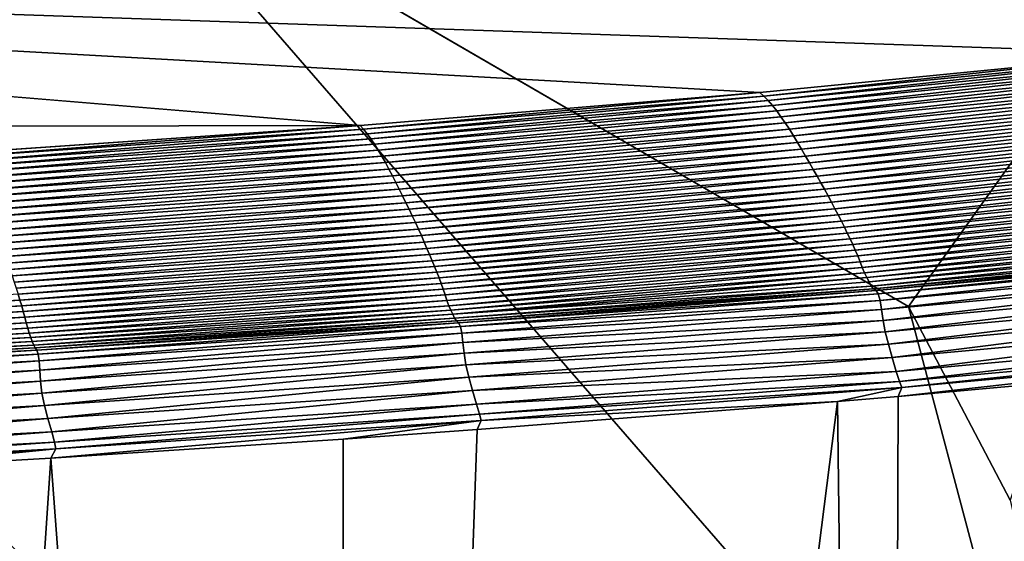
# Model space of a CAD drawing. Extents: x -250 to 250, y -430 to 356.
# Tile 529 of 656: x 228.5 to 230.39, y -363.68 to -362.67. Entities that reach past the tile are written whole.
import ezdxf

# ---------------------------------------------------------------- set-up
doc = ezdxf.new("R2010")
doc.units = 0
doc.header["$LTSCALE"] = 26.699852
for name, color, linetype in [('4540', 7, 'CONTINUOUS'), ('4679', 7, 'CONTINUOUS'), ('4702', 7, 'CONTINUOUS'), ('4710', 7, 'CONTINUOUS'), ('4769', 7, 'CONTINUOUS'), ('4772', 7, 'CONTINUOUS'), ('4773', 7, 'CONTINUOUS'), ('4910', 7, 'CONTINUOUS'), ('5060', 7, 'CONTINUOUS'), ('5064', 7, 'CONTINUOUS'), ('5117', 7, 'CONTINUOUS')]:
    doc.layers.add(name, color=color, linetype=linetype)

msp = doc.modelspace()

# ---------------------------------------------------------------- linework, layer by layer
at = {"layer": '4540', "color": 7, "linetype": 'CONTINUOUS'}
msp.add_3dface([(230.2099, -363.224, -15.128), (224.9981, -360.2, -16), (230.8187, -362.3727, -14.9044), (230.2099, -363.224, -15.128)], dxfattribs=at)
at = {"layer": '4679', "color": 7, "linetype": 'CONTINUOUS'}
msp.add_3dface([(230.2099, -363.224, -15.128), (230.8187, -362.3727, -14.9044), (230.4058, -363.5967, -14.9628), (230.2099, -363.224, -15.128)], dxfattribs=at)
at = {"layer": '4702', "color": 7, "linetype": 'CONTINUOUS'}
for points in [[(225, -358.1, 13.9), (225, -373.8574, 13.9), (234.8285, -373.9284, 9.8298), (225, -358.1, 13.9)], [(238.9, -360.5401, 0), (225, -358.1, 13.9), (238.9, -374.1), (238.9, -360.5401, 0)], [(238.9, -374.1), (225, -358.1, 13.9), (234.8285, -373.9284, 9.8298), (238.9, -374.1)]]:
    msp.add_3dface(points, dxfattribs=at)
at = {"layer": '4710', "color": 7, "linetype": 'CONTINUOUS'}
for points in [[(224.9981, -360.2, -16), (230.2099, -363.224, -15.128), (225, -360.2, -17), (224.9981, -360.2, -16)], [(225, -360.2, -17), (230.2099, -363.224, -15.128), (231, -366.2, -17), (225, -360.2, -17)], [(231, -366.2, -17), (230.2099, -363.224, -15.128), (230.4058, -363.5967, -14.9628), (231, -366.2, -17)]]:
    msp.add_3dface(points, dxfattribs=at)
at = {"layer": '4769', "color": 7, "linetype": 'CONTINUOUS'}
msp.add_3dface([(225.0003, -361.2, -18), (230, -366.2, -18), (226.45, -364.8225, -18), (225.0003, -361.2, -18)], dxfattribs=at)
at = {"layer": '4772', "color": 7, "linetype": 'CONTINUOUS'}
for points in [[(225, -360.4929, -17.7071), (230.7071, -366.2, -17.7071), (225.0003, -361.2, -18), (225, -360.4929, -17.7071)], [(230, -366.2, -18), (225.0003, -361.2, -18), (230.3827, -366.2, -17.9239), (230, -366.2, -18)], [(225.0003, -361.2, -18), (230.7071, -366.2, -17.7071), (230.3827, -366.2, -17.9239), (225.0003, -361.2, -18)]]:
    msp.add_3dface(points, dxfattribs=at)
at = {"layer": '4773', "color": 7, "linetype": 'CONTINUOUS'}
for points in [[(225, -360.2, -17), (231, -366.2, -17), (225, -360.4929, -17.7071), (225, -360.2, -17)], [(231, -366.2, -17), (230.9239, -366.2, -17.3827), (225, -360.4929, -17.7071), (231, -366.2, -17)], [(230.9239, -366.2, -17.3827), (230.7071, -366.2, -17.7071), (225, -360.4929, -17.7071), (230.9239, -366.2, -17.3827)]]:
    msp.add_3dface(points, dxfattribs=at)
at = {"layer": '4910', "color": 7, "linetype": 'CONTINUOUS'}
for points in [[(225.2385, -362.5509, 13.998), (117.5, -363.0308, 15.9865), (229.1551, -362.8762, 15.3605), (225.2385, -362.5509, 13.998)], [(231.4494, -362.6522, 14.429), (225.2385, -362.5509, 13.998), (230.689, -362.7377, 14.7883), (231.4494, -362.6522, 14.429)], [(230.689, -362.7377, 14.7883), (225.2385, -362.5509, 13.998), (229.9243, -362.8124, 15.0983), (230.689, -362.7377, 14.7883)], [(229.9243, -362.8124, 15.0983), (225.2385, -362.5509, 13.998), (229.1551, -362.8762, 15.3605), (229.9243, -362.8124, 15.0983)], [(229.1551, -362.8762, 15.3605), (117.5, -363.0308, 15.9865), (228.3818, -362.9292, 15.5765), (229.1551, -362.8762, 15.3605)]]:
    msp.add_3dface(points, dxfattribs=at)
at = {"layer": '5060', "color": 7, "linetype": 'CONTINUOUS'}
for points in [[(230.689, -362.7377, 14.7883), (229.9243, -362.8124, 15.0983), (229.9315, -362.8194, 15.1242), (230.689, -362.7377, 14.7883)], [(230.6977, -362.7445, 14.8134), (230.689, -362.7377, 14.7883), (229.9315, -362.8194, 15.1242), (230.6977, -362.7445, 14.8134)], [(229.9399, -362.8277, 15.1498), (230.6977, -362.7445, 14.8134), (229.9315, -362.8194, 15.1242), (229.9399, -362.8277, 15.1498)], [(230.7071, -362.7526, 14.8387), (230.6977, -362.7445, 14.8134), (229.9399, -362.8277, 15.1498), (230.7071, -362.7526, 14.8387)], [(229.9482, -362.8372, 15.1757), (230.7071, -362.7526, 14.8387), (229.9399, -362.8277, 15.1498), (229.9482, -362.8372, 15.1757)], [(230.7164, -362.762, 14.8643), (230.7071, -362.7526, 14.8387), (229.9482, -362.8372, 15.1757), (230.7164, -362.762, 14.8643)], [(229.9565, -362.8477, 15.2017), (230.7164, -362.762, 14.8643), (229.9482, -362.8372, 15.1757), (229.9565, -362.8477, 15.2017)], [(230.7256, -362.7725, 14.8902), (230.7164, -362.762, 14.8643), (229.9565, -362.8477, 15.2017), (230.7256, -362.7725, 14.8902)], [(229.9647, -362.859, 15.2278), (230.7256, -362.7725, 14.8902), (229.9565, -362.8477, 15.2017), (229.9647, -362.859, 15.2278)], [(230.7348, -362.7838, 14.9162), (230.7256, -362.7725, 14.8902), (229.9647, -362.859, 15.2278), (230.7348, -362.7838, 14.9162)], [(229.9728, -362.871, 15.2539), (230.7348, -362.7838, 14.9162), (229.9647, -362.859, 15.2278), (229.9728, -362.871, 15.2539)], [(230.7438, -362.7957, 14.9424), (230.7348, -362.7838, 14.9162), (229.9728, -362.871, 15.2539), (230.7438, -362.7957, 14.9424)], [(229.9243, -362.8124, 15.0983), (229.1551, -362.8762, 15.3605), (229.1616, -362.8833, 15.3868), (229.9243, -362.8124, 15.0983)], [(229.9315, -362.8194, 15.1242), (229.9243, -362.8124, 15.0983), (229.1616, -362.8833, 15.3868), (229.9315, -362.8194, 15.1242)], [(229.9808, -362.8833, 15.28), (230.7438, -362.7957, 14.9424), (229.9728, -362.871, 15.2539), (229.9808, -362.8833, 15.28)], [(230.7528, -362.808, 14.9686), (230.7438, -362.7957, 14.9424), (229.9808, -362.8833, 15.28), (230.7528, -362.808, 14.9686)], [(229.9887, -362.896, 15.3061), (230.7528, -362.808, 14.9686), (229.9808, -362.8833, 15.28), (229.9887, -362.896, 15.3061)], [(230.7617, -362.8207, 14.9948), (230.7528, -362.808, 14.9686), (229.9887, -362.896, 15.3061), (230.7617, -362.8207, 14.9948)], [(229.1688, -362.8917, 15.4129), (229.9315, -362.8194, 15.1242), (229.1616, -362.8833, 15.3868), (229.1688, -362.8917, 15.4129)], [(229.9399, -362.8277, 15.1498), (229.9315, -362.8194, 15.1242), (229.1688, -362.8917, 15.4129), (229.9399, -362.8277, 15.1498)], [(229.176, -362.9013, 15.439), (229.9399, -362.8277, 15.1498), (229.1688, -362.8917, 15.4129), (229.176, -362.9013, 15.439)], [(229.9482, -362.8372, 15.1757), (229.9399, -362.8277, 15.1498), (229.176, -362.9013, 15.439), (229.9482, -362.8372, 15.1757)], [(229.9966, -362.9088, 15.3321), (230.7617, -362.8207, 14.9948), (229.9887, -362.896, 15.3061), (229.9966, -362.9088, 15.3321)], [(230.7704, -362.8335, 15.0211), (230.7617, -362.8207, 14.9948), (229.9966, -362.9088, 15.3321), (230.7704, -362.8335, 15.0211)], [(229.1831, -362.9119, 15.4651), (229.9482, -362.8372, 15.1757), (229.176, -362.9013, 15.439), (229.1831, -362.9119, 15.4651)], [(229.9565, -362.8477, 15.2017), (229.9482, -362.8372, 15.1757), (229.1831, -362.9119, 15.4651), (229.9565, -362.8477, 15.2017)], [(229.1901, -362.9232, 15.4911), (229.9565, -362.8477, 15.2017), (229.1831, -362.9119, 15.4651), (229.1901, -362.9232, 15.4911)], [(229.9647, -362.859, 15.2278), (229.9565, -362.8477, 15.2017), (229.1901, -362.9232, 15.4911), (229.9647, -362.859, 15.2278)], [(230.0043, -362.9217, 15.3582), (230.7704, -362.8335, 15.0211), (229.9966, -362.9088, 15.3321), (230.0043, -362.9217, 15.3582)], [(230.7791, -362.8464, 15.0475), (230.7704, -362.8335, 15.0211), (230.0043, -362.9217, 15.3582), (230.7791, -362.8464, 15.0475)], [(230.0119, -362.9347, 15.3841), (230.7791, -362.8464, 15.0475), (230.0043, -362.9217, 15.3582), (230.0119, -362.9347, 15.3841)], [(230.7876, -362.8594, 15.0738), (230.7791, -362.8464, 15.0475), (230.0119, -362.9347, 15.3841), (230.7876, -362.8594, 15.0738)], [(229.197, -362.9351, 15.517), (229.9647, -362.859, 15.2278), (229.1901, -362.9232, 15.4911), (229.197, -362.9351, 15.517)], [(229.9728, -362.871, 15.2539), (229.9647, -362.859, 15.2278), (229.197, -362.9351, 15.517), (229.9728, -362.871, 15.2539)], [(230.0194, -362.9476, 15.4098), (230.7876, -362.8594, 15.0738), (230.0119, -362.9347, 15.3841), (230.0194, -362.9476, 15.4098)], [(230.7961, -362.8723, 15.0999), (230.7876, -362.8594, 15.0738), (230.0194, -362.9476, 15.4098), (230.7961, -362.8723, 15.0999)], [(229.1551, -362.8762, 15.3605), (228.3818, -362.9292, 15.5765), (228.3875, -362.9365, 15.6032), (229.1551, -362.8762, 15.3605)], [(229.1616, -362.8833, 15.3868), (229.1551, -362.8762, 15.3605), (228.3875, -362.9365, 15.6032), (229.1616, -362.8833, 15.3868)], [(228.3934, -362.945, 15.6297), (229.1616, -362.8833, 15.3868), (228.3875, -362.9365, 15.6032), (228.3934, -362.945, 15.6297)], [(229.1688, -362.8917, 15.4129), (229.1616, -362.8833, 15.3868), (228.3934, -362.945, 15.6297), (229.1688, -362.8917, 15.4129)], [(229.2039, -362.9474, 15.5428), (229.9728, -362.871, 15.2539), (229.197, -362.9351, 15.517), (229.2039, -362.9474, 15.5428)], [(229.9808, -362.8833, 15.28), (229.9728, -362.871, 15.2539), (229.2039, -362.9474, 15.5428), (229.9808, -362.8833, 15.28)], [(229.2107, -362.96, 15.5685), (229.9808, -362.8833, 15.28), (229.2039, -362.9474, 15.5428), (229.2107, -362.96, 15.5685)], [(229.9887, -362.896, 15.3061), (229.9808, -362.8833, 15.28), (229.2107, -362.96, 15.5685), (229.9887, -362.896, 15.3061)], [(230.0268, -362.9605, 15.4352), (230.7961, -362.8723, 15.0999), (230.0194, -362.9476, 15.4098), (230.0268, -362.9605, 15.4352)], [(230.8044, -362.8852, 15.1257), (230.7961, -362.8723, 15.0999), (230.0268, -362.9605, 15.4352), (230.8044, -362.8852, 15.1257)], [(230.0341, -362.9733, 15.4602), (230.8044, -362.8852, 15.1257), (230.0268, -362.9605, 15.4352), (230.0341, -362.9733, 15.4602)], [(230.8126, -362.8979, 15.1511), (230.8044, -362.8852, 15.1257), (230.0341, -362.9733, 15.4602), (230.8126, -362.8979, 15.1511)], [(228.3992, -362.9546, 15.656), (229.1688, -362.8917, 15.4129), (228.3934, -362.945, 15.6297), (228.3992, -362.9546, 15.656)], [(229.176, -362.9013, 15.439), (229.1688, -362.8917, 15.4129), (228.3992, -362.9546, 15.656), (229.176, -362.9013, 15.439)], [(228.4049, -362.9652, 15.682), (229.176, -362.9013, 15.439), (228.3992, -362.9546, 15.656), (228.4049, -362.9652, 15.682)], [(229.1831, -362.9119, 15.4651), (229.176, -362.9013, 15.439), (228.4049, -362.9652, 15.682), (229.1831, -362.9119, 15.4651)], [(229.2174, -362.9727, 15.5941), (229.9887, -362.896, 15.3061), (229.2107, -362.96, 15.5685), (229.2174, -362.9727, 15.5941)], [(229.9966, -362.9088, 15.3321), (229.9887, -362.896, 15.3061), (229.2174, -362.9727, 15.5941), (229.9966, -362.9088, 15.3321)], [(230.0413, -362.986, 15.4847), (230.8126, -362.8979, 15.1511), (230.0341, -362.9733, 15.4602), (230.0413, -362.986, 15.4847)], [(230.8207, -362.9107, 15.1761), (230.8126, -362.8979, 15.1511), (230.0413, -362.986, 15.4847), (230.8207, -362.9107, 15.1761)], [(228.4106, -362.9764, 15.7079), (229.1831, -362.9119, 15.4651), (228.4049, -362.9652, 15.682), (228.4106, -362.9764, 15.7079)], [(229.1901, -362.9232, 15.4911), (229.1831, -362.9119, 15.4651), (228.4106, -362.9764, 15.7079), (229.1901, -362.9232, 15.4911)], [(228.4162, -362.9882, 15.7334), (229.1901, -362.9232, 15.4911), (228.4106, -362.9764, 15.7079), (228.4162, -362.9882, 15.7334)], [(229.197, -362.9351, 15.517), (229.1901, -362.9232, 15.4911), (228.4162, -362.9882, 15.7334), (229.197, -362.9351, 15.517)], [(229.2239, -362.9856, 15.6197), (229.9966, -362.9088, 15.3321), (229.2174, -362.9727, 15.5941), (229.2239, -362.9856, 15.6197)], [(230.0043, -362.9217, 15.3582), (229.9966, -362.9088, 15.3321), (229.2239, -362.9856, 15.6197), (230.0043, -362.9217, 15.3582)], [(229.2304, -362.9986, 15.645), (230.0043, -362.9217, 15.3582), (229.2239, -362.9856, 15.6197), (229.2304, -362.9986, 15.645)], [(230.0119, -362.9347, 15.3841), (230.0043, -362.9217, 15.3582), (229.2304, -362.9986, 15.645), (230.0119, -362.9347, 15.3841)], [(230.0484, -362.9987, 15.5086), (230.8207, -362.9107, 15.1761), (230.0413, -362.986, 15.4847), (230.0484, -362.9987, 15.5086)], [(230.8286, -362.9233, 15.2005), (230.8207, -362.9107, 15.1761), (230.0484, -362.9987, 15.5086), (230.8286, -362.9233, 15.2005)], [(230.0553, -363.0112, 15.5318), (230.8286, -362.9233, 15.2005), (230.0484, -362.9987, 15.5086), (230.0553, -363.0112, 15.5318)], [(230.8364, -362.9358, 15.2242), (230.8286, -362.9233, 15.2005), (230.0553, -363.0112, 15.5318), (230.8364, -362.9358, 15.2242)], [(228.4217, -363.0003, 15.7588), (229.197, -362.9351, 15.517), (228.4162, -362.9882, 15.7334), (228.4217, -363.0003, 15.7588)], [(229.2039, -362.9474, 15.5428), (229.197, -362.9351, 15.517), (228.4217, -363.0003, 15.7588), (229.2039, -362.9474, 15.5428)], [(229.2368, -363.0115, 15.6701), (230.0119, -362.9347, 15.3841), (229.2304, -362.9986, 15.645), (229.2368, -363.0115, 15.6701)], [(230.0194, -362.9476, 15.4098), (230.0119, -362.9347, 15.3841), (229.2368, -363.0115, 15.6701), (230.0194, -362.9476, 15.4098)], [(230.062, -363.0237, 15.5542), (230.8364, -362.9358, 15.2242), (230.0553, -363.0112, 15.5318), (230.062, -363.0237, 15.5542)], [(230.844, -362.9483, 15.2471), (230.8364, -362.9358, 15.2242), (230.062, -363.0237, 15.5542), (230.844, -362.9483, 15.2471)], [(228.4272, -363.0128, 15.7839), (229.2039, -362.9474, 15.5428), (228.4217, -363.0003, 15.7588), (228.4272, -363.0128, 15.7839)], [(229.2107, -362.96, 15.5685), (229.2039, -362.9474, 15.5428), (228.4272, -363.0128, 15.7839), (229.2107, -362.96, 15.5685)], [(228.4326, -363.0255, 15.8088), (229.2107, -362.96, 15.5685), (228.4272, -363.0128, 15.7839), (228.4326, -363.0255, 15.8088)], [(229.2174, -362.9727, 15.5941), (229.2107, -362.96, 15.5685), (228.4326, -363.0255, 15.8088), (229.2174, -362.9727, 15.5941)], [(229.2431, -363.0244, 15.6948), (230.0194, -362.9476, 15.4098), (229.2368, -363.0115, 15.6701), (229.2431, -363.0244, 15.6948)], [(230.0268, -362.9605, 15.4352), (230.0194, -362.9476, 15.4098), (229.2431, -363.0244, 15.6948), (230.0268, -362.9605, 15.4352)], [(229.2493, -363.0372, 15.7191), (230.0268, -362.9605, 15.4352), (229.2431, -363.0244, 15.6948), (229.2493, -363.0372, 15.7191)], [(230.0341, -362.9733, 15.4602), (230.0268, -362.9605, 15.4352), (229.2493, -363.0372, 15.7191), (230.0341, -362.9733, 15.4602)], [(230.0685, -363.036, 15.5758), (230.844, -362.9483, 15.2471), (230.062, -363.0237, 15.5542), (230.0685, -363.036, 15.5758)], [(230.8513, -362.9606, 15.2691), (230.844, -362.9483, 15.2471), (230.0685, -363.036, 15.5758), (230.8513, -362.9606, 15.2691)], [(230.0748, -363.0481, 15.5964), (230.8513, -362.9606, 15.2691), (230.0685, -363.036, 15.5758), (230.0748, -363.0481, 15.5964)], [(230.8584, -362.9727, 15.2902), (230.8513, -362.9606, 15.2691), (230.0748, -363.0481, 15.5964), (230.8584, -362.9727, 15.2902)], [(228.4379, -363.0383, 15.8335), (229.2174, -362.9727, 15.5941), (228.4326, -363.0255, 15.8088), (228.4379, -363.0383, 15.8335)], [(229.2239, -362.9856, 15.6197), (229.2174, -362.9727, 15.5941), (228.4379, -363.0383, 15.8335), (229.2239, -362.9856, 15.6197)], [(229.2555, -363.05, 15.7429), (230.0341, -362.9733, 15.4602), (229.2493, -363.0372, 15.7191), (229.2555, -363.05, 15.7429)], [(230.0413, -362.986, 15.4847), (230.0341, -362.9733, 15.4602), (229.2555, -363.05, 15.7429), (230.0413, -362.986, 15.4847)], [(230.0808, -363.06, 15.616), (230.8584, -362.9727, 15.2902), (230.0748, -363.0481, 15.5964), (230.0808, -363.06, 15.616)], [(230.8652, -362.9846, 15.3102), (230.8584, -362.9727, 15.2902), (230.0808, -363.06, 15.616), (230.8652, -362.9846, 15.3102)], [(228.4431, -363.0511, 15.858), (229.2239, -362.9856, 15.6197), (228.4379, -363.0383, 15.8335), (228.4431, -363.0511, 15.858)], [(229.2304, -362.9986, 15.645), (229.2239, -362.9856, 15.6197), (228.4431, -363.0511, 15.858), (229.2304, -362.9986, 15.645)], [(228.4482, -363.0641, 15.8822), (229.2304, -362.9986, 15.645), (228.4431, -363.0511, 15.858), (228.4482, -363.0641, 15.8822)], [(229.2368, -363.0115, 15.6701), (229.2304, -362.9986, 15.645), (228.4482, -363.0641, 15.8822), (229.2368, -363.0115, 15.6701)], [(229.2615, -363.0627, 15.7661), (230.0413, -362.986, 15.4847), (229.2555, -363.05, 15.7429), (229.2615, -363.0627, 15.7661)], [(230.0484, -362.9987, 15.5086), (230.0413, -362.986, 15.4847), (229.2615, -363.0627, 15.7661), (230.0484, -362.9987, 15.5086)], [(229.2673, -363.0753, 15.7886), (230.0484, -362.9987, 15.5086), (229.2615, -363.0627, 15.7661), (229.2673, -363.0753, 15.7886)], [(230.0553, -363.0112, 15.5318), (230.0484, -362.9987, 15.5086), (229.2673, -363.0753, 15.7886), (230.0553, -363.0112, 15.5318)], [(230.0866, -363.0717, 15.6345), (230.8652, -362.9846, 15.3102), (230.0808, -363.06, 15.616), (230.0866, -363.0717, 15.6345)], [(230.8718, -362.9963, 15.3291), (230.8652, -362.9846, 15.3102), (230.0866, -363.0717, 15.6345), (230.8718, -362.9963, 15.3291)], [(230.0922, -363.083, 15.6517), (230.8718, -362.9963, 15.3291), (230.0866, -363.0717, 15.6345), (230.0922, -363.083, 15.6517)], [(230.8781, -363.0077, 15.3467), (230.8718, -362.9963, 15.3291), (230.0922, -363.083, 15.6517), (230.8781, -363.0077, 15.3467)], [(228.4533, -363.077, 15.906), (229.2368, -363.0115, 15.6701), (228.4482, -363.0641, 15.8822), (228.4533, -363.077, 15.906)], [(229.2431, -363.0244, 15.6948), (229.2368, -363.0115, 15.6701), (228.4533, -363.077, 15.906), (229.2431, -363.0244, 15.6948)], [(229.273, -363.0878, 15.8103), (230.0553, -363.0112, 15.5318), (229.2673, -363.0753, 15.7886), (229.273, -363.0878, 15.8103)], [(230.062, -363.0237, 15.5542), (230.0553, -363.0112, 15.5318), (229.273, -363.0878, 15.8103), (230.062, -363.0237, 15.5542)], [(230.0976, -363.0941, 15.6677), (230.8781, -363.0077, 15.3467), (230.0922, -363.083, 15.6517), (230.0976, -363.0941, 15.6677)], [(230.8841, -363.0188, 15.363), (230.8781, -363.0077, 15.3467), (230.0976, -363.0941, 15.6677), (230.8841, -363.0188, 15.363)], [(230.1027, -363.1049, 15.6822), (230.8841, -363.0188, 15.363), (230.0976, -363.0941, 15.6677), (230.1027, -363.1049, 15.6822)], [(230.89, -363.0297, 15.3778), (230.8841, -363.0188, 15.363), (230.1027, -363.1049, 15.6822), (230.89, -363.0297, 15.3778)], [(228.4583, -363.0898, 15.9293), (229.2431, -363.0244, 15.6948), (228.4533, -363.077, 15.906), (228.4583, -363.0898, 15.9293)], [(229.2493, -363.0372, 15.7191), (229.2431, -363.0244, 15.6948), (228.4583, -363.0898, 15.9293), (229.2493, -363.0372, 15.7191)], [(228.4632, -363.1026, 15.952), (229.2493, -363.0372, 15.7191), (228.4583, -363.0898, 15.9293), (228.4632, -363.1026, 15.952)], [(229.2555, -363.05, 15.7429), (229.2493, -363.0372, 15.7191), (228.4632, -363.1026, 15.952), (229.2555, -363.05, 15.7429)], [(229.2785, -363.1002, 15.8312), (230.062, -363.0237, 15.5542), (229.273, -363.0878, 15.8103), (229.2785, -363.1002, 15.8312)], [(230.0685, -363.036, 15.5758), (230.062, -363.0237, 15.5542), (229.2785, -363.1002, 15.8312), (230.0685, -363.036, 15.5758)], [(229.2838, -363.1123, 15.8511), (230.0685, -363.036, 15.5758), (229.2785, -363.1002, 15.8312), (229.2838, -363.1123, 15.8511)], [(230.0748, -363.0481, 15.5964), (230.0685, -363.036, 15.5758), (229.2838, -363.1123, 15.8511), (230.0748, -363.0481, 15.5964)], [(230.1076, -363.1158, 15.6951), (230.89, -363.0297, 15.3778), (230.1027, -363.1049, 15.6822), (230.1076, -363.1158, 15.6951)], [(230.8956, -363.0407, 15.391), (230.89, -363.0297, 15.3778), (230.1076, -363.1158, 15.6951), (230.8956, -363.0407, 15.391)], [(228.468, -363.1154, 15.9742), (229.2555, -363.05, 15.7429), (228.4632, -363.1026, 15.952), (228.468, -363.1154, 15.9742)], [(229.2615, -363.0627, 15.7661), (229.2555, -363.05, 15.7429), (228.468, -363.1154, 15.9742), (229.2615, -363.0627, 15.7661)], [(229.2889, -363.1243, 15.8701), (230.0748, -363.0481, 15.5964), (229.2838, -363.1123, 15.8511), (229.2889, -363.1243, 15.8701)], [(230.0808, -363.06, 15.616), (230.0748, -363.0481, 15.5964), (229.2889, -363.1243, 15.8701), (230.0808, -363.06, 15.616)], [(230.1123, -363.1268, 15.7063), (230.8956, -363.0407, 15.391), (230.1076, -363.1158, 15.6951), (230.1123, -363.1268, 15.7063)], [(230.9009, -363.0519, 15.4023), (230.8956, -363.0407, 15.391), (230.1123, -363.1268, 15.7063), (230.9009, -363.0519, 15.4023)], [(230.1167, -363.138, 15.7155), (230.9009, -363.0519, 15.4023), (230.1123, -363.1268, 15.7063), (230.1167, -363.138, 15.7155)], [(230.9059, -363.0635, 15.4115), (230.9009, -363.0519, 15.4023), (230.1167, -363.138, 15.7155), (230.9059, -363.0635, 15.4115)], [(228.4727, -363.1281, 15.9957), (229.2615, -363.0627, 15.7661), (228.468, -363.1154, 15.9742), (228.4727, -363.1281, 15.9957)], [(229.2673, -363.0753, 15.7886), (229.2615, -363.0627, 15.7661), (228.4727, -363.1281, 15.9957), (229.2673, -363.0753, 15.7886)], [(228.4772, -363.1406, 16.0164), (229.2673, -363.0753, 15.7886), (228.4727, -363.1281, 15.9957), (228.4772, -363.1406, 16.0164)], [(229.273, -363.0878, 15.8103), (229.2673, -363.0753, 15.7886), (228.4772, -363.1406, 16.0164), (229.273, -363.0878, 15.8103)], [(229.2938, -363.136, 15.8879), (230.0808, -363.06, 15.616), (229.2889, -363.1243, 15.8701), (229.2938, -363.136, 15.8879)], [(230.0866, -363.0717, 15.6345), (230.0808, -363.06, 15.616), (229.2938, -363.136, 15.8879), (230.0866, -363.0717, 15.6345)], [(229.2984, -363.1473, 15.9046), (230.0866, -363.0717, 15.6345), (229.2938, -363.136, 15.8879), (229.2984, -363.1473, 15.9046)], [(230.0922, -363.083, 15.6517), (230.0866, -363.0717, 15.6345), (229.2984, -363.1473, 15.9046), (230.0922, -363.083, 15.6517)], [(230.121, -363.1491, 15.7229), (230.9059, -363.0635, 15.4115), (230.1167, -363.138, 15.7155), (230.121, -363.1491, 15.7229)], [(230.9108, -363.0749, 15.4189), (230.9059, -363.0635, 15.4115), (230.121, -363.1491, 15.7229), (230.9108, -363.0749, 15.4189)], [(230.1253, -363.1593, 15.7287), (230.9108, -363.0749, 15.4189), (230.121, -363.1491, 15.7229), (230.1253, -363.1593, 15.7287)], [(230.9157, -363.0855, 15.4247), (230.9108, -363.0749, 15.4189), (230.1253, -363.1593, 15.7287), (230.9157, -363.0855, 15.4247)], [(228.4816, -363.1531, 16.0363), (229.273, -363.0878, 15.8103), (228.4772, -363.1406, 16.0164), (228.4816, -363.1531, 16.0363)], [(229.2785, -363.1002, 15.8312), (229.273, -363.0878, 15.8103), (228.4816, -363.1531, 16.0363), (229.2785, -363.1002, 15.8312)], [(229.3029, -363.1584, 15.9201), (230.0922, -363.083, 15.6517), (229.2984, -363.1473, 15.9046), (229.3029, -363.1584, 15.9201)], [(230.0976, -363.0941, 15.6677), (230.0922, -363.083, 15.6517), (229.3029, -363.1584, 15.9201), (230.0976, -363.0941, 15.6677)], [(229.3072, -363.1693, 15.9342), (230.0976, -363.0941, 15.6677), (229.3029, -363.1584, 15.9201), (229.3072, -363.1693, 15.9342)], [(230.1027, -363.1049, 15.6822), (230.0976, -363.0941, 15.6677), (229.3072, -363.1693, 15.9342), (230.1027, -363.1049, 15.6822)], [(230.1298, -363.1683, 15.7326), (230.9157, -363.0855, 15.4247), (230.1253, -363.1593, 15.7287), (230.1298, -363.1683, 15.7326)], [(230.9207, -363.0949, 15.4285), (230.9157, -363.0855, 15.4247), (230.1298, -363.1683, 15.7326), (230.9207, -363.0949, 15.4285)], [(230.1342, -363.1768, 15.7314), (230.9207, -363.0949, 15.4285), (230.1298, -363.1683, 15.7326), (230.1342, -363.1768, 15.7314)], [(230.9256, -363.1038, 15.4268), (230.9207, -363.0949, 15.4285), (230.1342, -363.1768, 15.7314), (230.9256, -363.1038, 15.4268)], [(228.4859, -363.1653, 16.0552), (229.2785, -363.1002, 15.8312), (228.4816, -363.1531, 16.0363), (228.4859, -363.1653, 16.0552)], [(229.2838, -363.1123, 15.8511), (229.2785, -363.1002, 15.8312), (228.4859, -363.1653, 16.0552), (229.2838, -363.1123, 15.8511)], [(228.4899, -363.1774, 16.0733), (229.2838, -363.1123, 15.8511), (228.4859, -363.1653, 16.0552), (228.4899, -363.1774, 16.0733)], [(229.2889, -363.1243, 15.8701), (229.2838, -363.1123, 15.8511), (228.4899, -363.1774, 16.0733), (229.2889, -363.1243, 15.8701)], [(229.3113, -363.1801, 15.9468), (230.1027, -363.1049, 15.6822), (229.3072, -363.1693, 15.9342), (229.3113, -363.1801, 15.9468)], [(230.1076, -363.1158, 15.6951), (230.1027, -363.1049, 15.6822), (229.3113, -363.1801, 15.9468), (230.1076, -363.1158, 15.6951)], [(229.3151, -363.191, 15.9578), (230.1076, -363.1158, 15.6951), (229.3113, -363.1801, 15.9468), (229.3151, -363.191, 15.9578)], [(230.1123, -363.1268, 15.7063), (230.1076, -363.1158, 15.6951), (229.3151, -363.191, 15.9578), (230.1123, -363.1268, 15.7063)], [(230.1384, -363.1848, 15.7245), (230.9256, -363.1038, 15.4268), (230.1342, -363.1768, 15.7314), (230.1384, -363.1848, 15.7245)], [(230.9304, -363.1123, 15.4191), (230.9256, -363.1038, 15.4268), (230.1384, -363.1848, 15.7245), (230.9304, -363.1123, 15.4191)], [(230.1429, -363.1899, 15.7194), (230.9304, -363.1123, 15.4191), (230.1384, -363.1848, 15.7245), (230.1429, -363.1899, 15.7194)], [(230.9354, -363.1177, 15.4133), (230.9304, -363.1123, 15.4191), (230.1429, -363.1899, 15.7194), (230.9354, -363.1177, 15.4133)], [(228.4937, -363.1892, 16.0903), (229.2889, -363.1243, 15.8701), (228.4899, -363.1774, 16.0733), (228.4937, -363.1892, 16.0903)], [(229.2938, -363.136, 15.8879), (229.2889, -363.1243, 15.8701), (228.4937, -363.1892, 16.0903), (229.2938, -363.136, 15.8879)], [(229.3188, -363.202, 15.9668), (230.1123, -363.1268, 15.7063), (229.3151, -363.191, 15.9578), (229.3188, -363.202, 15.9668)], [(230.1167, -363.138, 15.7155), (230.1123, -363.1268, 15.7063), (229.3188, -363.202, 15.9668), (230.1167, -363.138, 15.7155)], [(230.1476, -363.1935, 15.7216), (230.9354, -363.1177, 15.4133), (230.1429, -363.1899, 15.7194), (230.1476, -363.1935, 15.7216)], [(230.9407, -363.1211, 15.4152), (230.9354, -363.1177, 15.4133), (230.1476, -363.1935, 15.7216), (230.9407, -363.1211, 15.4152)], [(230.1519, -363.1999, 15.726), (230.9407, -363.1211, 15.4152), (230.1476, -363.1935, 15.7216), (230.1519, -363.1999, 15.726)], [(230.9456, -363.1274, 15.4193), (230.9407, -363.1211, 15.4152), (230.1519, -363.1999, 15.726), (230.9456, -363.1274, 15.4193)], [(230.1554, -363.2126, 15.7252), (230.9456, -363.1274, 15.4193), (230.1519, -363.1999, 15.726), (230.1554, -363.2126, 15.7252)], [(230.9497, -363.14, 15.4179), (230.9456, -363.1274, 15.4193), (230.1554, -363.2126, 15.7252), (230.9497, -363.14, 15.4179)], [(228.4974, -363.2007, 16.1062), (229.2938, -363.136, 15.8879), (228.4937, -363.1892, 16.0903), (228.4974, -363.2007, 16.1062)], [(229.2984, -363.1473, 15.9046), (229.2938, -363.136, 15.8879), (228.4974, -363.2007, 16.1062), (229.2984, -363.1473, 15.9046)], [(228.5009, -363.2118, 16.1209), (229.2984, -363.1473, 15.9046), (228.4974, -363.2007, 16.1062), (228.5009, -363.2118, 16.1209)], [(229.3029, -363.1584, 15.9201), (229.2984, -363.1473, 15.9046), (228.5009, -363.2118, 16.1209), (229.3029, -363.1584, 15.9201)], [(229.3223, -363.2127, 15.9742), (230.1167, -363.138, 15.7155), (229.3188, -363.202, 15.9668), (229.3223, -363.2127, 15.9742)], [(230.121, -363.1491, 15.7229), (230.1167, -363.138, 15.7155), (229.3223, -363.2127, 15.9742), (230.121, -363.1491, 15.7229)], [(229.326, -363.2226, 15.9801), (230.121, -363.1491, 15.7229), (229.3223, -363.2127, 15.9742), (229.326, -363.2226, 15.9801)], [(230.1253, -363.1593, 15.7287), (230.121, -363.1491, 15.7229), (229.326, -363.2226, 15.9801), (230.1253, -363.1593, 15.7287)], [(230.1583, -363.2302, 15.7195), (230.9497, -363.14, 15.4179), (230.1554, -363.2126, 15.7252), (230.1583, -363.2302, 15.7195)], [(230.9532, -363.1576, 15.4111), (230.9497, -363.14, 15.4179), (230.1583, -363.2302, 15.7195), (230.9532, -363.1576, 15.4111)], [(228.5043, -363.2228, 16.1344), (229.3029, -363.1584, 15.9201), (228.5009, -363.2118, 16.1209), (228.5043, -363.2228, 16.1344)], [(229.3072, -363.1693, 15.9342), (229.3029, -363.1584, 15.9201), (228.5043, -363.2228, 16.1344), (229.3072, -363.1693, 15.9342)], [(228.5074, -363.2336, 16.1465), (229.3072, -363.1693, 15.9342), (228.5043, -363.2228, 16.1344), (228.5074, -363.2336, 16.1465)], [(229.3113, -363.1801, 15.9468), (229.3072, -363.1693, 15.9342), (228.5074, -363.2336, 16.1465), (229.3113, -363.1801, 15.9468)], [(229.3297, -363.2312, 15.9842), (230.1253, -363.1593, 15.7287), (229.326, -363.2226, 15.9801), (229.3297, -363.2312, 15.9842)], [(230.1298, -363.1683, 15.7326), (230.1253, -363.1593, 15.7287), (229.3297, -363.2312, 15.9842), (230.1298, -363.1683, 15.7326)], [(229.3334, -363.2392, 15.9836), (230.1298, -363.1683, 15.7326), (229.3297, -363.2312, 15.9842), (229.3334, -363.2392, 15.9836)], [(230.1342, -363.1768, 15.7314), (230.1298, -363.1683, 15.7326), (229.3334, -363.2392, 15.9836), (230.1342, -363.1768, 15.7314)], [(230.1614, -363.2508, 15.7102), (230.9532, -363.1576, 15.4111), (230.1583, -363.2302, 15.7195), (230.1614, -363.2508, 15.7102)], [(230.9568, -363.1781, 15.4004), (230.9532, -363.1576, 15.4111), (230.1614, -363.2508, 15.7102), (230.9568, -363.1781, 15.4004)], [(228.5104, -363.2445, 16.1571), (229.3113, -363.1801, 15.9468), (228.5074, -363.2336, 16.1465), (228.5104, -363.2445, 16.1571)], [(229.3151, -363.191, 15.9578), (229.3113, -363.1801, 15.9468), (228.5104, -363.2445, 16.1571), (229.3151, -363.191, 15.9578)], [(228.5132, -363.2553, 16.166), (229.3151, -363.191, 15.9578), (228.5104, -363.2445, 16.1571), (228.5132, -363.2553, 16.166)], [(229.3188, -363.202, 15.9668), (229.3151, -363.191, 15.9578), (228.5132, -363.2553, 16.166), (229.3188, -363.202, 15.9668)], [(230.1384, -363.1848, 15.7245), (230.1342, -363.1768, 15.7314), (229.3334, -363.2392, 15.9836), (230.1384, -363.1848, 15.7245)], [(229.3369, -363.2469, 15.9778), (230.1384, -363.1848, 15.7245), (229.3334, -363.2392, 15.9836), (229.3369, -363.2469, 15.9778)], [(230.1429, -363.1899, 15.7194), (230.1384, -363.1848, 15.7245), (229.3369, -363.2469, 15.9778), (230.1429, -363.1899, 15.7194)], [(229.3407, -363.252, 15.9737), (230.1429, -363.1899, 15.7194), (229.3369, -363.2469, 15.9778), (229.3407, -363.252, 15.9737)], [(230.1476, -363.1935, 15.7216), (230.1429, -363.1899, 15.7194), (229.3407, -363.252, 15.9737), (230.1476, -363.1935, 15.7216)], [(230.1654, -363.2731, 15.6974), (230.9568, -363.1781, 15.4004), (230.1614, -363.2508, 15.7102), (230.1654, -363.2731, 15.6974)], [(230.9613, -363.2003, 15.386), (230.9568, -363.1781, 15.4004), (230.1654, -363.2731, 15.6974), (230.9613, -363.2003, 15.386)], [(228.5009, -363.2118, 16.1209), (228.4974, -363.2007, 16.1062), (227.6949, -363.2541, 16.2702), (228.5009, -363.2118, 16.1209)], [(228.516, -363.2657, 16.1733), (229.3188, -363.202, 15.9668), (228.5132, -363.2553, 16.166), (228.516, -363.2657, 16.1733)], [(229.3223, -363.2127, 15.9742), (229.3188, -363.202, 15.9668), (228.516, -363.2657, 16.1733), (229.3223, -363.2127, 15.9742)], [(229.3446, -363.2559, 15.9762), (230.1476, -363.1935, 15.7216), (229.3407, -363.252, 15.9737), (229.3446, -363.2559, 15.9762)], [(230.1519, -363.1999, 15.726), (230.1476, -363.1935, 15.7216), (229.3446, -363.2559, 15.9762), (230.1519, -363.1999, 15.726)], [(229.3481, -363.2627, 15.9808), (230.1519, -363.1999, 15.726), (229.3446, -363.2559, 15.9762), (229.3481, -363.2627, 15.9808)], [(230.1554, -363.2126, 15.7252), (230.1519, -363.1999, 15.726), (229.3481, -363.2627, 15.9808), (230.1554, -363.2126, 15.7252)], [(230.1712, -363.2965, 15.6772), (230.9613, -363.2003, 15.386), (230.1654, -363.2731, 15.6974), (230.1712, -363.2965, 15.6772)], [(230.9674, -363.2236, 15.3637), (230.9613, -363.2003, 15.386), (230.1712, -363.2965, 15.6772), (230.9674, -363.2236, 15.3637)], [(227.6974, -363.2652, 16.2828), (228.5009, -363.2118, 16.1209), (227.6949, -363.2541, 16.2702), (227.6974, -363.2652, 16.2828)], [(228.5043, -363.2228, 16.1344), (228.5009, -363.2118, 16.1209), (227.6974, -363.2652, 16.2828), (228.5043, -363.2228, 16.1344)], [(227.6997, -363.2762, 16.2941), (228.5043, -363.2228, 16.1344), (227.6974, -363.2652, 16.2828), (227.6997, -363.2762, 16.2941)], [(228.5074, -363.2336, 16.1465), (228.5043, -363.2228, 16.1344), (227.6997, -363.2762, 16.2941), (228.5074, -363.2336, 16.1465)], [(228.5188, -363.2753, 16.1792), (229.3223, -363.2127, 15.9742), (228.516, -363.2657, 16.1733), (228.5188, -363.2753, 16.1792)], [(229.326, -363.2226, 15.9801), (229.3223, -363.2127, 15.9742), (228.5188, -363.2753, 16.1792), (229.326, -363.2226, 15.9801)], [(228.5217, -363.2835, 16.1834), (229.326, -363.2226, 15.9801), (228.5188, -363.2753, 16.1792), (228.5217, -363.2835, 16.1834)], [(229.3297, -363.2312, 15.9842), (229.326, -363.2226, 15.9801), (228.5217, -363.2835, 16.1834), (229.3297, -363.2312, 15.9842)], [(229.3508, -363.2755, 15.9809), (230.1554, -363.2126, 15.7252), (229.3481, -363.2627, 15.9808), (229.3508, -363.2755, 15.9809)], [(230.1583, -363.2302, 15.7195), (230.1554, -363.2126, 15.7252), (229.3508, -363.2755, 15.9809), (230.1583, -363.2302, 15.7195)], [(230.1786, -363.3225, 15.6378), (230.9674, -363.2236, 15.3637), (230.1712, -363.2965, 15.6772), (230.1786, -363.3225, 15.6378)], [(230.9748, -363.2498, 15.321), (230.9674, -363.2236, 15.3637), (230.1786, -363.3225, 15.6378), (230.9748, -363.2498, 15.321)], [(227.702, -363.287, 16.3041), (228.5074, -363.2336, 16.1465), (227.6997, -363.2762, 16.2941), (227.702, -363.287, 16.3041)], [(228.5104, -363.2445, 16.1571), (228.5074, -363.2336, 16.1465), (227.702, -363.287, 16.3041), (228.5104, -363.2445, 16.1571)], [(227.704, -363.2977, 16.3126), (228.5104, -363.2445, 16.1571), (227.702, -363.287, 16.3041), (227.704, -363.2977, 16.3126)], [(228.5132, -363.2553, 16.166), (228.5104, -363.2445, 16.1571), (227.704, -363.2977, 16.3126), (228.5132, -363.2553, 16.166)], [(228.5246, -363.2912, 16.1836), (229.3297, -363.2312, 15.9842), (228.5217, -363.2835, 16.1834), (228.5246, -363.2912, 16.1836)], [(229.3334, -363.2392, 15.9836), (229.3297, -363.2312, 15.9842), (228.5246, -363.2912, 16.1836), (229.3334, -363.2392, 15.9836)], [(228.5274, -363.2985, 16.1791), (229.3334, -363.2392, 15.9836), (228.5246, -363.2912, 16.1836), (228.5274, -363.2985, 16.1791)], [(229.3369, -363.2469, 15.9778), (229.3334, -363.2392, 15.9836), (228.5274, -363.2985, 16.1791), (229.3369, -363.2469, 15.9778)], [(228.5303, -363.3038, 16.1762), (229.3369, -363.2469, 15.9778), (228.5274, -363.2985, 16.1791), (228.5303, -363.3038, 16.1762)], [(229.3407, -363.252, 15.9737), (229.3369, -363.2469, 15.9778), (228.5303, -363.3038, 16.1762), (229.3407, -363.252, 15.9737)], [(229.353, -363.2933, 15.9766), (230.1583, -363.2302, 15.7195), (229.3508, -363.2755, 15.9809), (229.353, -363.2933, 15.9766)], [(230.1614, -363.2508, 15.7102), (230.1583, -363.2302, 15.7195), (229.353, -363.2933, 15.9766), (230.1614, -363.2508, 15.7102)], [(227.7061, -363.3079, 16.3197), (228.5132, -363.2553, 16.166), (227.704, -363.2977, 16.3126), (227.7061, -363.3079, 16.3197)], [(228.516, -363.2657, 16.1733), (228.5132, -363.2553, 16.166), (227.7061, -363.3079, 16.3197), (228.516, -363.2657, 16.1733)], [(227.7082, -363.3171, 16.3255), (228.516, -363.2657, 16.1733), (227.7061, -363.3079, 16.3197), (227.7082, -363.3171, 16.3255)], [(228.5188, -363.2753, 16.1792), (228.516, -363.2657, 16.1733), (227.7082, -363.3171, 16.3255), (228.5188, -363.2753, 16.1792)], [(228.5333, -363.3082, 16.1791), (229.3407, -363.252, 15.9737), (228.5303, -363.3038, 16.1762), (228.5333, -363.3082, 16.1791)], [(229.3446, -363.2559, 15.9762), (229.3407, -363.252, 15.9737), (228.5333, -363.3082, 16.1791), (229.3446, -363.2559, 15.9762)], [(228.5359, -363.3157, 16.1839), (229.3446, -363.2559, 15.9762), (228.5333, -363.3082, 16.1791), (228.5359, -363.3157, 16.1839)], [(229.3481, -363.2627, 15.9808), (229.3446, -363.2559, 15.9762), (228.5359, -363.3157, 16.1839), (229.3481, -363.2627, 15.9808)], [(228.5377, -363.3289, 16.1851), (229.3481, -363.2627, 15.9808), (228.5359, -363.3157, 16.1839), (228.5377, -363.3289, 16.1851)], [(229.3508, -363.2755, 15.9809), (229.3481, -363.2627, 15.9808), (228.5377, -363.3289, 16.1851), (229.3508, -363.2755, 15.9809)], [(229.3553, -363.3141, 15.9691), (230.1614, -363.2508, 15.7102), (229.353, -363.2933, 15.9766), (229.3553, -363.3141, 15.9691)], [(230.1654, -363.2731, 15.6974), (230.1614, -363.2508, 15.7102), (229.3553, -363.3141, 15.9691), (230.1654, -363.2731, 15.6974)], [(230.1862, -363.3491, 15.5788), (230.9748, -363.2498, 15.321), (230.1786, -363.3225, 15.6378), (230.1862, -363.3491, 15.5788)], [(230.9823, -363.2768, 15.2577), (230.9748, -363.2498, 15.321), (230.1862, -363.3491, 15.5788), (230.9823, -363.2768, 15.2577)], [(227.7104, -363.3251, 16.3299), (228.5188, -363.2753, 16.1792), (227.7082, -363.3171, 16.3255), (227.7104, -363.3251, 16.3299)], [(228.5217, -363.2835, 16.1834), (228.5188, -363.2753, 16.1792), (227.7104, -363.3251, 16.3299), (228.5217, -363.2835, 16.1834)], [(227.7126, -363.3325, 16.3308), (228.5217, -363.2835, 16.1834), (227.7104, -363.3251, 16.3299), (227.7126, -363.3325, 16.3308)], [(228.5246, -363.2912, 16.1836), (228.5217, -363.2835, 16.1834), (227.7126, -363.3325, 16.3308), (228.5246, -363.2912, 16.1836)], [(228.539, -363.3469, 16.1825), (229.3508, -363.2755, 15.9809), (228.5377, -363.3289, 16.1851), (228.539, -363.3469, 16.1825)], [(229.353, -363.2933, 15.9766), (229.3508, -363.2755, 15.9809), (228.539, -363.3469, 16.1825), (229.353, -363.2933, 15.9766)], [(229.3587, -363.3366, 15.9585), (230.1654, -363.2731, 15.6974), (229.3553, -363.3141, 15.9691), (229.3587, -363.3366, 15.9585)], [(230.1712, -363.2965, 15.6772), (230.1654, -363.2731, 15.6974), (229.3587, -363.3366, 15.9585), (230.1712, -363.2965, 15.6772)], [(230.1926, -363.3686, 15.536), (230.9823, -363.2768, 15.2577), (230.1862, -363.3491, 15.5788), (230.1926, -363.3686, 15.536)], [(230.9888, -363.2964, 15.2116), (230.9823, -363.2768, 15.2577), (230.1926, -363.3686, 15.536), (230.9888, -363.2964, 15.2116)], [(227.7147, -363.3396, 16.328), (228.5246, -363.2912, 16.1836), (227.7126, -363.3325, 16.3308), (227.7147, -363.3396, 16.328)], [(228.5274, -363.2985, 16.1791), (228.5246, -363.2912, 16.1836), (227.7147, -363.3396, 16.328), (228.5274, -363.2985, 16.1791)], [(227.7169, -363.3451, 16.3264), (228.5274, -363.2985, 16.1791), (227.7147, -363.3396, 16.328), (227.7169, -363.3451, 16.3264)], [(228.5303, -363.3038, 16.1762), (228.5274, -363.2985, 16.1791), (227.7169, -363.3451, 16.3264), (228.5303, -363.3038, 16.1762)], [(227.719, -363.3504, 16.3296), (228.5303, -363.3038, 16.1762), (227.7169, -363.3451, 16.3264), (227.719, -363.3504, 16.3296)], [(228.5333, -363.3082, 16.1791), (228.5303, -363.3038, 16.1762), (227.719, -363.3504, 16.3296), (228.5333, -363.3082, 16.1791)], [(228.5405, -363.368, 16.1773), (229.353, -363.2933, 15.9766), (228.539, -363.3469, 16.1825), (228.5405, -363.368, 16.1773)], [(229.3553, -363.3141, 15.9691), (229.353, -363.2933, 15.9766), (228.5405, -363.368, 16.1773), (229.3553, -363.3141, 15.9691)], [(229.3641, -363.3601, 15.9411), (230.1712, -363.2965, 15.6772), (229.3587, -363.3366, 15.9585), (229.3641, -363.3601, 15.9411)], [(230.1786, -363.3225, 15.6378), (230.1712, -363.2965, 15.6772), (229.3641, -363.3601, 15.9411), (230.1786, -363.3225, 15.6378)], [(230.197, -363.3798, 15.562), (230.9888, -363.2964, 15.2116), (230.1926, -363.3686, 15.536), (230.197, -363.3798, 15.562)], [(230.9939, -363.3072, 15.2391), (230.9888, -363.2964, 15.2116), (230.197, -363.3798, 15.562), (230.9939, -363.3072, 15.2391)], [(227.7207, -363.3587, 16.3346), (228.5333, -363.3082, 16.1791), (227.719, -363.3504, 16.3296), (227.7207, -363.3587, 16.3346)], [(228.5359, -363.3157, 16.1839), (228.5333, -363.3082, 16.1791), (227.7207, -363.3587, 16.3346), (228.5359, -363.3157, 16.1839)], [(227.7216, -363.3724, 16.3369), (228.5359, -363.3157, 16.1839), (227.7207, -363.3587, 16.3346), (227.7216, -363.3724, 16.3369)], [(228.5377, -363.3289, 16.1851), (228.5359, -363.3157, 16.1839), (227.7216, -363.3724, 16.3369), (228.5377, -363.3289, 16.1851)], [(228.5432, -363.3907, 16.1693), (229.3553, -363.3141, 15.9691), (228.5405, -363.368, 16.1773), (228.5432, -363.3907, 16.1693)], [(229.3587, -363.3366, 15.9585), (229.3553, -363.3141, 15.9691), (228.5432, -363.3907, 16.1693), (229.3587, -363.3366, 15.9585)], [(229.3712, -363.3858, 15.906), (230.1786, -363.3225, 15.6378), (229.3641, -363.3601, 15.9411), (229.3712, -363.3858, 15.906)], [(230.1862, -363.3491, 15.5788), (230.1786, -363.3225, 15.6378), (229.3712, -363.3858, 15.906), (230.1862, -363.3491, 15.5788)], [(230.1902, -363.3974, 15.5743), (230.9939, -363.3072, 15.2391), (230.197, -363.3798, 15.562), (230.1902, -363.3974, 15.5743)], [(230.9883, -363.3249, 15.2519), (230.9939, -363.3072, 15.2391), (230.1902, -363.3974, 15.5743), (230.9883, -363.3249, 15.2519)], [(227.722, -363.3908, 16.3364), (228.5377, -363.3289, 16.1851), (227.7216, -363.3724, 16.3369), (227.722, -363.3908, 16.3364)], [(228.539, -363.3469, 16.1825), (228.5377, -363.3289, 16.1851), (227.722, -363.3908, 16.3364), (228.539, -363.3469, 16.1825)], [(228.5479, -363.4144, 16.1554), (229.3587, -363.3366, 15.9585), (228.5432, -363.3907, 16.1693), (228.5479, -363.4144, 16.1554)], [(229.3641, -363.3601, 15.9411), (229.3587, -363.3366, 15.9585), (228.5479, -363.4144, 16.1554), (229.3641, -363.3601, 15.9411)], [(227.7228, -363.4122, 16.3338), (228.539, -363.3469, 16.1825), (227.722, -363.3908, 16.3364), (227.7228, -363.4122, 16.3338)], [(228.5405, -363.368, 16.1773), (228.539, -363.3469, 16.1825), (227.7228, -363.4122, 16.3338), (228.5405, -363.368, 16.1773)], [(228.5547, -363.4398, 16.1259), (229.3641, -363.3601, 15.9411), (228.5479, -363.4144, 16.1554), (228.5547, -363.4398, 16.1259)], [(229.3712, -363.3858, 15.906), (229.3641, -363.3601, 15.9411), (228.5547, -363.4398, 16.1259), (229.3712, -363.3858, 15.906)], [(229.3788, -363.4119, 15.8531), (230.1862, -363.3491, 15.5788), (229.3712, -363.3858, 15.906), (229.3788, -363.4119, 15.8531)], [(230.1926, -363.3686, 15.536), (230.1862, -363.3491, 15.5788), (229.3788, -363.4119, 15.8531), (230.1926, -363.3686, 15.536)], [(227.7247, -363.4352, 16.3291), (228.5405, -363.368, 16.1773), (227.7228, -363.4122, 16.3338), (227.7247, -363.4352, 16.3291)], [(228.5432, -363.3907, 16.1693), (228.5405, -363.368, 16.1773), (227.7247, -363.4352, 16.3291), (228.5432, -363.3907, 16.1693)], [(229.3849, -363.4314, 15.8147), (230.1926, -363.3686, 15.536), (229.3788, -363.4119, 15.8531), (229.3849, -363.4314, 15.8147)], [(230.197, -363.3798, 15.562), (230.1926, -363.3686, 15.536), (229.3849, -363.4314, 15.8147), (230.197, -363.3798, 15.562)], [(229.3883, -363.4433, 15.8387), (230.197, -363.3798, 15.562), (229.3849, -363.4314, 15.8147), (229.3883, -363.4433, 15.8387)], [(230.0731, -363.4072, 15.6173), (230.197, -363.3798, 15.562), (229.3883, -363.4433, 15.8387), (230.0731, -363.4072, 15.6173)], [(230.1902, -363.3974, 15.5743), (230.197, -363.3798, 15.562), (230.0731, -363.4072, 15.6173), (230.1902, -363.3974, 15.5743)], [(227.7289, -363.4591, 16.3193), (228.5432, -363.3907, 16.1693), (227.7247, -363.4352, 16.3291), (227.7289, -363.4591, 16.3193)], [(228.5479, -363.4144, 16.1554), (228.5432, -363.3907, 16.1693), (227.7289, -363.4591, 16.3193), (228.5479, -363.4144, 16.1554)], [(228.562, -363.4653, 16.0808), (229.3712, -363.3858, 15.906), (228.5547, -363.4398, 16.1259), (228.562, -363.4653, 16.0808)], [(229.3788, -363.4119, 15.8531), (229.3712, -363.3858, 15.906), (228.562, -363.4653, 16.0808), (229.3788, -363.4119, 15.8531)], [(227.7354, -363.4842, 16.2967), (228.5479, -363.4144, 16.1554), (227.7289, -363.4591, 16.3193), (227.7354, -363.4842, 16.2967)], [(228.5547, -363.4398, 16.1259), (228.5479, -363.4144, 16.1554), (227.7354, -363.4842, 16.2967), (228.5547, -363.4398, 16.1259)], [(228.5677, -363.4849, 16.048), (229.3788, -363.4119, 15.8531), (228.562, -363.4653, 16.0808), (228.5677, -363.4849, 16.048)], [(229.3849, -363.4314, 15.8147), (229.3788, -363.4119, 15.8531), (228.5677, -363.4849, 16.048), (229.3849, -363.4314, 15.8147)], [(229.3805, -363.461, 15.8501), (230.0731, -363.4072, 15.6173), (229.3883, -363.4433, 15.8387), (229.3805, -363.461, 15.8501)], [(228.57, -363.4978, 16.0693), (229.3849, -363.4314, 15.8147), (228.5677, -363.4849, 16.048), (228.57, -363.4978, 16.0693)], [(229.3883, -363.4433, 15.8387), (229.3849, -363.4314, 15.8147), (228.57, -363.4978, 16.0693), (229.3883, -363.4433, 15.8387)], [(227.7426, -363.509, 16.261), (228.5547, -363.4398, 16.1259), (227.7354, -363.4842, 16.2967), (227.7426, -363.509, 16.261)], [(228.562, -363.4653, 16.0808), (228.5547, -363.4398, 16.1259), (227.7426, -363.509, 16.261), (228.562, -363.4653, 16.0808)], [(228.5603, -363.5157, 16.0798), (229.3883, -363.4433, 15.8387), (228.57, -363.4978, 16.0693), (228.5603, -363.5157, 16.0798)], [(229.1228, -363.4792, 15.9275), (229.3883, -363.4433, 15.8387), (228.5603, -363.5157, 16.0798), (229.1228, -363.4792, 15.9275)], [(229.3805, -363.461, 15.8501), (229.3883, -363.4433, 15.8387), (229.1228, -363.4792, 15.9275), (229.3805, -363.461, 15.8501)], [(227.7478, -363.5288, 16.2352), (228.562, -363.4653, 16.0808), (227.7426, -363.509, 16.261), (227.7478, -363.5288, 16.2352)], [(228.5677, -363.4849, 16.048), (228.562, -363.4653, 16.0808), (227.7478, -363.5288, 16.2352), (228.5677, -363.4849, 16.048)], [(227.7488, -363.5429, 16.2531), (228.5677, -363.4849, 16.048), (227.7478, -363.5288, 16.2352), (227.7488, -363.5429, 16.2531)], [(228.57, -363.4978, 16.0693), (228.5677, -363.4849, 16.048), (227.7488, -363.5429, 16.2531), (228.57, -363.4978, 16.0693)], [(227.7376, -363.561, 16.2619), (228.57, -363.4978, 16.0693), (227.7488, -363.5429, 16.2531), (227.7376, -363.561, 16.2619)], [(228.1596, -363.5389, 16.1745), (228.57, -363.4978, 16.0693), (227.7376, -363.561, 16.2619), (228.1596, -363.5389, 16.1745)], [(228.5603, -363.5157, 16.0798), (228.57, -363.4978, 16.0693), (228.1596, -363.5389, 16.1745), (228.5603, -363.5157, 16.0798)]]:
    msp.add_3dface(points, dxfattribs=at)
at = {"layer": '5064', "color": 7, "linetype": 'CONTINUOUS'}
for points in [[(234.9296, -361.6576, 9.8693), (225.2505, -368.2503, 13.9978), (225.2385, -362.5509, 13.998), (234.9296, -361.6576, 9.8693)], [(225.4928, -368.2931, 13.9913), (225.2505, -368.2503, 13.9978), (234.9296, -361.6576, 9.8693), (225.4928, -368.2931, 13.9913)], [(225.7199, -368.338, 13.9815), (225.4928, -368.2931, 13.9913), (234.9296, -361.6576, 9.8693), (225.7199, -368.338, 13.9815)], [(225.9304, -368.3848, 13.969), (225.7199, -368.338, 13.9815), (234.9296, -361.6576, 9.8693), (225.9304, -368.3848, 13.969)], [(226.1259, -368.4338, 13.9547), (225.9304, -368.3848, 13.969), (234.9296, -361.6576, 9.8693), (226.1259, -368.4338, 13.9547)], [(226.3151, -368.4856, 13.9381), (226.1259, -368.4338, 13.9547), (234.9296, -361.6576, 9.8693), (226.3151, -368.4856, 13.9381)], [(226.497, -368.5401, 13.9197), (226.3151, -368.4856, 13.9381), (234.9296, -361.6576, 9.8693), (226.497, -368.5401, 13.9197)], [(226.6761, -368.5985, 13.8993), (226.497, -368.5401, 13.9197), (234.9296, -361.6576, 9.8693), (226.6761, -368.5985, 13.8993)], [(226.8531, -368.6608, 13.8768), (226.6761, -368.5985, 13.8993), (234.9296, -361.6576, 9.8693), (226.8531, -368.6608, 13.8768)], [(227.0287, -368.7273, 13.8522), (226.8531, -368.6608, 13.8768), (234.9296, -361.6576, 9.8693), (227.0287, -368.7273, 13.8522)], [(227.2041, -368.7984, 13.8254), (227.0287, -368.7273, 13.8522), (234.9296, -361.6576, 9.8693), (227.2041, -368.7984, 13.8254)], [(227.3783, -368.8737, 13.7965), (227.2041, -368.7984, 13.8254), (234.9296, -361.6576, 9.8693), (227.3783, -368.8737, 13.7965)], [(227.5507, -368.9528, 13.7657), (227.3783, -368.8737, 13.7965), (234.9296, -361.6576, 9.8693), (227.5507, -368.9528, 13.7657)], [(227.7211, -369.0358, 13.733), (227.5507, -368.9528, 13.7657), (234.9296, -361.6576, 9.8693), (227.7211, -369.0358, 13.733)], [(227.8858, -369.1209, 13.6993), (227.7211, -369.0358, 13.733), (234.9296, -361.6576, 9.8693), (227.8858, -369.1209, 13.6993)], [(228.0444, -369.2077, 13.665), (227.8858, -369.1209, 13.6993), (234.9296, -361.6576, 9.8693), (228.0444, -369.2077, 13.665)], [(228.2022, -369.3004, 13.6289), (228.0444, -369.2077, 13.665), (234.9296, -361.6576, 9.8693), (228.2022, -369.3004, 13.6289)], [(228.3583, -369.3983, 13.5912), (228.2022, -369.3004, 13.6289), (234.9296, -361.6576, 9.8693), (228.3583, -369.3983, 13.5912)], [(228.5192, -369.5061, 13.5505), (228.3583, -369.3983, 13.5912), (234.9296, -361.6576, 9.8693), (228.5192, -369.5061, 13.5505)], [(228.6935, -369.6294, 13.504), (228.5192, -369.5061, 13.5505), (234.9296, -361.6576, 9.8693), (228.6935, -369.6294, 13.504)], [(228.8747, -369.7643, 13.4531), (228.6935, -369.6294, 13.504), (234.9296, -361.6576, 9.8693), (228.8747, -369.7643, 13.4531)], [(229.0556, -369.9066, 13.3997), (228.8747, -369.7643, 13.4531), (234.9296, -361.6576, 9.8693), (229.0556, -369.9066, 13.3997)], [(229.237, -370.0568, 13.3435), (229.0556, -369.9066, 13.3997), (234.9296, -361.6576, 9.8693), (229.237, -370.0568, 13.3435)], [(229.4081, -370.2071, 13.2879), (229.237, -370.0568, 13.3435), (234.9296, -361.6576, 9.8693), (229.4081, -370.2071, 13.2879)], [(229.5679, -370.3572, 13.2338), (229.4081, -370.2071, 13.2879), (234.9296, -361.6576, 9.8693), (229.5679, -370.3572, 13.2338)], [(229.7213, -370.5093, 13.1799), (229.5679, -370.3572, 13.2338), (234.9296, -361.6576, 9.8693), (229.7213, -370.5093, 13.1799)], [(229.8694, -370.6637, 13.1259), (229.7213, -370.5093, 13.1799), (234.9296, -361.6576, 9.8693), (229.8694, -370.6637, 13.1259)], [(230.0996, -370.9196, 13.0382), (229.8694, -370.6637, 13.1259), (234.9296, -361.6576, 9.8693), (230.0996, -370.9196, 13.0382)], [(230.3182, -371.1811, 12.9505), (230.0996, -370.9196, 13.0382), (234.9296, -361.6576, 9.8693), (230.3182, -371.1811, 12.9505)], [(230.5213, -371.4429, 12.8653), (230.3182, -371.1811, 12.9505), (234.9296, -361.6576, 9.8693), (230.5213, -371.4429, 12.8653)]]:
    msp.add_3dface(points, dxfattribs=at)
at = {"layer": '5117', "color": 7, "linetype": 'CONTINUOUS'}
for points in [[(230.9883, -363.3249, 15.2519), (230.1902, -363.3974, 15.5743), (230.1642, -370.7769, 16.2296), (230.9883, -363.3249, 15.2519)], [(230.9883, -363.3249, 15.2519), (230.1642, -370.7769, 16.2296), (231.1899, -370.5967, 15.7624), (230.9883, -363.3249, 15.2519)], [(230.1902, -363.3974, 15.5743), (230.0731, -363.4072, 15.6173), (230.1642, -370.7769, 16.2296), (230.1902, -363.3974, 15.5743)], [(230.0731, -363.4072, 15.6173), (229.116, -370.9465, 16.619), (230.1642, -370.7769, 16.2296), (230.0731, -363.4072, 15.6173)], [(230.0731, -363.4072, 15.6173), (229.3805, -363.461, 15.8501), (229.116, -370.9465, 16.619), (230.0731, -363.4072, 15.6173)], [(229.3805, -363.461, 15.8501), (229.1228, -363.4792, 15.9275), (229.116, -370.9465, 16.619), (229.3805, -363.461, 15.8501)], [(229.1228, -363.4792, 15.9275), (228.5603, -363.5157, 16.0798), (229.116, -370.9465, 16.619), (229.1228, -363.4792, 15.9275)], [(228.5603, -363.5157, 16.0798), (228.1596, -363.5389, 16.1745), (228.0536, -371.1064, 16.9284), (228.5603, -363.5157, 16.0798)], [(228.5603, -363.5157, 16.0798), (228.0536, -371.1064, 16.9284), (229.116, -370.9465, 16.619), (228.5603, -363.5157, 16.0798)]]:
    msp.add_3dface(points, dxfattribs=at)

doc.saveas('drawing.dxf')
